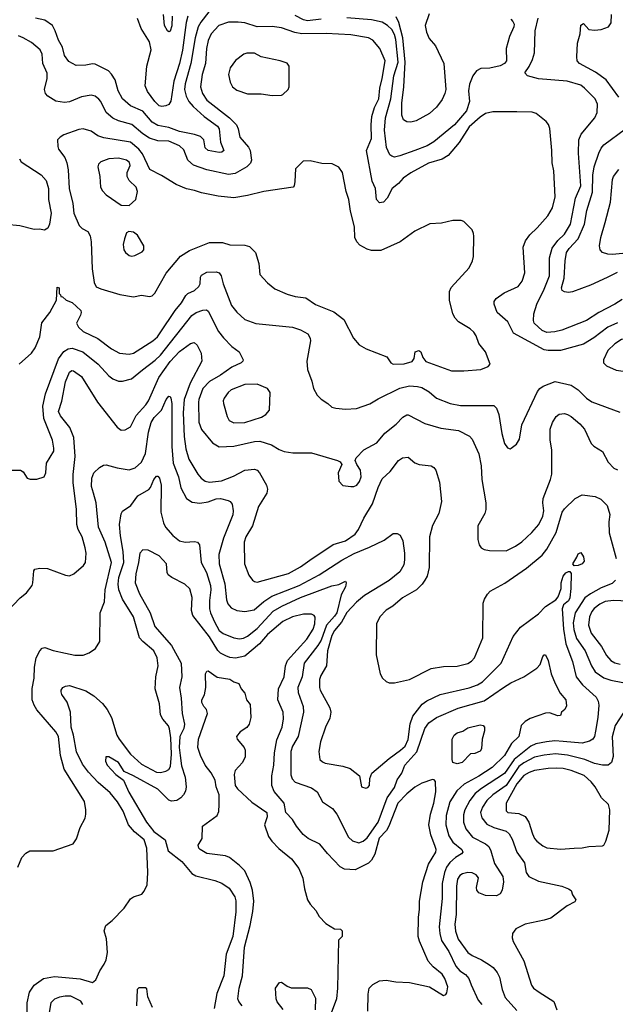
# Model space of a CAD drawing. Extents: x 997026 to 1115308, y 536381 to 619039.
# Tile 421 of 484: x 1080419 to 1084799, y 547715 to 554958. Entities that reach past the tile are written whole.
import ezdxf

# ---------------------------------------------------------------- set-up
doc = ezdxf.new("R2010")
doc.units = 0

msp = doc.modelspace()

# ---------------------------------------------------------------- linework, layer by layer
at = {"layer": '0CON20XD'}
for points in [[(1081810, 555015), (1081750.6, 554939.4), (1081732.6, 554905), (1081708.7, 554825), (1081678.4, 554635), (1081636.6, 554485), (1081631.7, 554445), (1081643.2, 554395), (1081662.9, 554355), (1081695, 554318.8), (1081775, 554244.6), (1081873.1, 554175), (1081886.8, 554155), (1081896.1, 554056.1), (1081921.2, 553995), (1081905.5, 553984.5), (1081885, 553982.2), (1081804.6, 553994.6), (1081782, 554015), (1081774, 554075), (1081748, 554098), (1081704.1, 554114.1), (1081595, 554135.2), (1081515, 554165.8), (1081435, 554180.6), (1081394, 554204), (1081325, 554284.6), (1081235, 554324.5), (1081174.7, 554374.7), (1081143.5, 554435), (1081120.6, 554515), (1081095, 554558), (1081072.4, 554582.4), (1080975, 554630), (1080955, 554632.5), (1080905.6, 554624.4), (1080835, 554621.2), (1080780.3, 554650.3), (1080748.6, 554695), (1080733.1, 554755), (1080705, 554806.7), (1080681.4, 554875), (1080660, 554915), (1080605, 554954.4), (1080535, 554968.1)], [(1083429, 555001), (1083401.8, 554915), (1083409.6, 554865), (1083429.6, 554819.6), (1083475.5, 554765), (1083538.5, 554635), (1083551.8, 554445), (1083545.3, 554414.7), (1083525, 554370), (1083484.4, 554315), (1083432.7, 554267.3), (1083335, 554213.3), (1083295, 554203.1), (1083265.6, 554205.6), (1083242.1, 554222.1), (1083229.1, 554255), (1083229.7, 554345), (1083243.5, 554465), (1083254, 554645), (1083236, 554825), (1083206.7, 554936.6), (1083188.4, 554978.4)], [(1084815, 552726.9), (1084743.4, 552696.6), (1084641.8, 552618.2), (1084565, 552572.1), (1084394.7, 552525.3), (1084304, 552524), (1084275, 552529.6), (1084051, 552651), (1084008.2, 552735), (1083931.1, 552805), (1083907.5, 552865), (1083907.5, 552885), (1083922.6, 552907.4), (1083980.5, 552949.5), (1084085, 552995.7), (1084114.4, 553035), (1084133, 553097), (1084121.4, 553285), (1084138.7, 553331.3), (1084170, 553375), (1084225, 553425.7), (1084302.9, 553515), (1084337.1, 553575), (1084355.6, 553655), (1084345.6, 553845), (1084334.3, 553905), (1084332.9, 553995), (1084316.8, 554156.8), (1084306.8, 554186.8), (1084289.7, 554209.7), (1084217, 554267), (1084187, 554277), (1084075, 554280), (1083899.1, 554279.1), (1083845, 554268.5), (1083805, 554241.2), (1083725, 554168.8), (1083651.5, 554055), (1083570.5, 553959.5), (1083525, 553932.7), (1083425, 553901.5), (1083295, 553830.9), (1083238.3, 553791.7), (1083205, 553752.5), (1083158.8, 553715), (1083122, 553645), (1083095, 553616), (1083065, 553610), (1083043.8, 553635), (1083036, 553715), (1083011.2, 553771.2), (1082969.3, 553995), (1083006.1, 554083.9), (1083002.7, 554185), (1083009.4, 554245), (1083027.4, 554312.6), (1083060.6, 554375), (1083066.5, 554455), (1083085.6, 554524.4), (1083105.5, 554655), (1083066.4, 554746.4), (1083016.6, 554806.6), (1082985, 554823.5), (1082854.6, 554845.4), (1082673.5, 554856.5), (1082494.7, 554854.7), (1082443, 554863), (1082345, 554898.5), (1082275, 554907.7), (1082165, 554904.6), (1082075.4, 554934.6), (1082025, 554940.8), (1081955, 554940.3), (1081884.4, 554915), (1081826.8, 554853.2), (1081804.8, 554805.2), (1081794.1, 554745), (1081786.6, 554635), (1081760, 554555), (1081747.9, 554465), (1081762.9, 554415), (1081794.5, 554365), (1081961.8, 554235), (1082013.1, 554185), (1082025.5, 554155.5), (1082036.9, 554095), (1082101.3, 554021.3), (1082113.3, 553995), (1082124.6, 553925), (1082117.3, 553902.7), (1082090, 553875), (1082002.6, 553827.4), (1081955, 553818.5), (1081795, 553854.7), (1081698.5, 553888.5), (1081655.3, 553925.2), (1081625, 553999.5), (1081595, 554029.1), (1081515, 554064.7), (1081435, 554068), (1081375, 554087.2), (1081325, 554117.3), (1081245, 554186.7), (1081144.7, 554214.7), (1081103.1, 554233.1), (1081054.5, 554275), (1081016.2, 554355), (1081002.3, 554372.3)], [(1081656.5, 554985), (1081643.6, 554936.4), (1081615.2, 554734.8), (1081594, 554635), (1081552.7, 554505), (1081531.3, 554358.7), (1081515, 554334.3), (1081494, 554324), (1081465, 554320), (1081445, 554324.4), (1081413.8, 554355), (1081359.4, 554429.4), (1081342.3, 554472.3), (1081353.9, 554616.1), (1081385.6, 554735), (1081374.3, 554795), (1081312.9, 554892.9), (1081286.2, 554966.2)], [(1081540, 554985), (1081537.3, 554912.7), (1081525, 554874), (1081515, 554868), (1081505, 554875.8), (1081483.6, 554915), (1081477.5, 554995)], [(1082635, 554963), (1082535, 554950.2), (1082506.7, 554956.7), (1082445, 554988.6)], [(1084031.2, 554961.2), (1084045.7, 554945.7), (1084053.8, 554925), (1084052, 554905), (1084020, 554835), (1083997, 554747), (1083997.5, 554655), (1083985, 554636.7), (1083952.3, 554617.7), (1083875, 554602.5), (1083808.8, 554598.8), (1083777.3, 554582.7), (1083752, 554545), (1083725.5, 554484.5), (1083718.5, 554435), (1083727.5, 554355), (1083705, 554287.1), (1083615.2, 554184.8), (1083465, 554058.5), (1083415, 554029.1), (1083325, 553996.8), (1083215, 553956.5), (1083175, 553947.8), (1083155, 553953.1), (1083140.6, 553965), (1083116.6, 554016.6), (1083101.1, 554145), (1083109, 554235), (1083148.1, 554375), (1083170.2, 554545), (1083201.2, 554645), (1083185, 554812.5), (1083175, 554850), (1083155, 554885.4), (1083123.6, 554915), (1083085, 554938.8), (1083005, 554957.4), (1082825, 554971.4)], [(1084849.7, 552900.3), (1084795.7, 552865), (1084678.1, 552805), (1084585.7, 552744.3), (1084405, 552674.6), (1084355, 552660.9), (1084295, 552657.3), (1084261.8, 552671.8), (1084202.9, 552725), (1084198, 552745), (1084200.8, 552795), (1084221.4, 552865), (1084275, 552975.8), (1084313.9, 553075), (1084313.8, 553206.2), (1084333.3, 553276.7), (1084377.2, 553332.7), (1084425, 553380.6), (1084470, 553455), (1084505.8, 553644.2), (1084544, 553735), (1084527.9, 553975), (1084531.1, 554075), (1084548.1, 554115), (1084648.6, 554235), (1084664.3, 554275), (1084666.8, 554336.8), (1084650, 554375), (1084573.3, 554455), (1084545, 554475.4), (1084445, 554504.7), (1084235, 554523.5), (1084152.5, 554545), (1084133.6, 554566.4), (1084165, 554613.3), (1084190.8, 554665), (1084204.4, 554715), (1084209.4, 554875), (1084231.5, 554968.5)], [(1084825, 554388.5), (1084732.5, 554515), (1084652, 554572), (1084535.8, 554635), (1084519.2, 554655), (1084515.8, 554685), (1084520.8, 554785), (1084540, 554855), (1084545, 554917.5), (1084565, 554928.8), (1084605, 554886.2), (1084645, 554880.6), (1084695, 554885.6), (1084747.5, 554905), (1084767.8, 554935), (1084769.4, 554995)], [(1081002.3, 554372.3), (1080974.3, 554395), (1080945, 554403.2), (1080875, 554391.3), (1080785, 554353.3), (1080748.3, 554348.3), (1080685, 554359.2), (1080625.4, 554395.4), (1080609.4, 554415), (1080602.5, 554445), (1080622.2, 554525), (1080621.9, 554565), (1080590.5, 554635), (1080584.4, 554705), (1080570.6, 554735), (1080505, 554790), (1080445.8, 554825), (1080409.9, 554839.9)], [(1082275, 554400), (1082345, 554403.8), (1082355, 554406.7), (1082393.3, 554445), (1082400, 554465), (1082400, 554615), (1082385, 554638.8), (1082333.9, 554656.1), (1082195, 554684.2), (1082145, 554711.2), (1082088.3, 554711.7), (1082067.5, 554705), (1082005, 554658.8), (1081967.5, 554605), (1081954.4, 554555), (1081967.6, 554497.6), (1081985, 554464), (1082015, 554438.6), (1082095, 554413.1), (1082195, 554412.9), (1082275, 554400)], [(1083685, 552374.3), (1083810, 552385), (1083865, 552407.5), (1083877.5, 552425), (1083843.8, 552515), (1083794, 552575), (1083775, 552633.3), (1083759.3, 552659.3), (1083731.2, 552685), (1083645, 552736), (1083621.3, 552761.3), (1083604.2, 552795), (1083580, 552895), (1083580.5, 552959.5), (1083590.8, 552989.2), (1083725, 553133.3), (1083748.8, 553185), (1083756.2, 553215), (1083757.5, 553365), (1083756.7, 553385), (1083745, 553412.5), (1083685, 553472.5), (1083665, 553480), (1083605, 553480), (1083519.5, 553460.5), (1083435, 553456.2), (1083325, 553402), (1083216.7, 553325), (1083075, 553260), (1083005, 553260), (1082975, 553270.8), (1082919.7, 553299.7), (1082898, 553325), (1082884.2, 553355), (1082880.8, 553435), (1082850.5, 553550.5), (1082838.9, 553635), (1082820.4, 553695), (1082793.9, 553833.9), (1082765, 553873.3), (1082717.3, 553897.3), (1082640.5, 553900.5), (1082555, 553920), (1082503, 553917), (1082448.3, 553861.7), (1082443, 553767), (1082437.5, 553735), (1082430, 553725), (1082215, 553694.2), (1082095, 553663.5), (1081995, 553646.5), (1081879.3, 553659.3), (1081755, 553684.2), (1081705, 553702.5), (1081645, 553714.3), (1081568.8, 553745), (1081462.6, 553812.6), (1081377.1, 553855), (1081321.2, 553971.2), (1081294.6, 554005), (1081235, 554058.2), (1081037.9, 554087.9), (1080995, 554103.5), (1080945, 554137.1), (1080885, 554155.6), (1080855, 554151.4), (1080745, 554110.8), (1080716.2, 554095), (1080696.2, 554075), (1080700, 554025), (1080704.5, 554004.5), (1080751.4, 553945), (1080765.4, 553905.4), (1080774.6, 553854.6), (1080782.5, 553715), (1080809.5, 553605), (1080816.5, 553535), (1080856.4, 553445), (1080878.3, 553421.7), (1080919.4, 553399.4), (1080938, 553368), (1080945.6, 553325), (1080951.5, 553125), (1080965.8, 553025.8), (1080981.7, 552991.7), (1081015, 552977.5), (1081155, 552935.7), (1081255, 552920), (1081315, 552930.8), (1081375, 552921.2), (1081393.9, 552926.1), (1081414.1, 552945.9), (1081497.3, 553092.7), (1081602, 553218), (1081668.7, 553261.3), (1081815, 553320), (1081909.5, 553319.5), (1081965, 553302), (1082075, 553300), (1082109.2, 553289.2), (1082153.3, 553245), (1082178.8, 553165), (1082184.4, 553084.4), (1082241.3, 553021.3), (1082295, 552979.2), (1082385, 552938.6), (1082445, 552922.9), (1082523.2, 552913.2), (1082594, 552864), (1082728.7, 552808.7), (1082801.7, 552751.7), (1082873.8, 552615), (1082915, 552566.7), (1082967, 552537), (1083118.2, 552478.2), (1083149.2, 552435), (1083165, 552423.3), (1083245, 552425.6), (1083305, 552444), (1083320, 552465), (1083326.4, 552513.6), (1083355, 552523.8), (1083368, 552515), (1083382.3, 552472.3), (1083405, 552444.3), (1083595, 552375.7), (1083685, 552374.3)], [(1084811.7, 553098.3), (1084737.6, 553062.4), (1084615, 553004.5), (1084485, 552956.5), (1084455, 552951.5), (1084425, 552955.7), (1084408.8, 552965), (1084402.9, 552985), (1084422.4, 553057.6), (1084430, 553185), (1084440.8, 553245), (1084458.7, 553275), (1084525.8, 553345), (1084571.8, 553455), (1084588.5, 553555), (1084629.8, 553690.2), (1084634.3, 553815), (1084643.4, 553875), (1084677.7, 553975), (1084695, 554013.1), (1084715, 554036.4), (1084872.9, 554155)], [(1080417.5, 553935), (1080431.3, 553911.3), (1080576.1, 553816.1), (1080614.4, 553775), (1080630, 553715), (1080632.2, 553635), (1080650, 553535), (1080638.8, 553455), (1080625.9, 553424.1), (1080600.7, 553409.3), (1080565, 553416), (1080525, 553414.3), (1080420.8, 553440.8), (1080320.9, 553450.9)], [(1081225, 553590), (1081273.8, 553636.2), (1081285.7, 553695), (1081276.9, 553725), (1081224.1, 553774.1), (1081209.1, 553805), (1081210.5, 553835), (1081231.5, 553885), (1081227.8, 553907.8), (1081203.8, 553925), (1081145, 553939.6), (1081075, 553934.6), (1081016.9, 553913.1), (1080998.6, 553895), (1080993.1, 553875), (1081008.5, 553805), (1081014.4, 553725), (1081028.3, 553698.3), (1081055, 553669.2), (1081165, 553592.5), (1081225, 553590)], [(1084855, 553237.3), (1084775, 553231.5), (1084743.6, 553233.6), (1084705.6, 553245.6), (1084687.5, 553265), (1084683.3, 553295), (1084692.5, 553355), (1084723.2, 553465), (1084763.3, 553616.7), (1084777.8, 553782.2), (1084785.5, 553805), (1084825, 553856.9)], [(1081245, 553218.6), (1081265, 553222.9), (1081319.7, 553250.3), (1081331.2, 553265), (1081331.2, 553295), (1081285, 553373.8), (1081255, 553393.8), (1081220.7, 553399.3), (1081205, 553390), (1081188.8, 553345), (1081180.8, 553305), (1081185.9, 553265.9), (1081196.2, 553245), (1081223.6, 553223.6), (1081245, 553218.6)], [(1080415, 552423.3), (1080505, 552506), (1080533.1, 552545), (1080568.1, 552625), (1080581.1, 552728.9), (1080640, 552805), (1080690, 552895), (1080695, 552990), (1080710, 552985), (1080710, 552945), (1080720, 552935), (1080721.7, 552921.7), (1080735, 552920), (1080760, 552895), (1080805, 552878.8), (1080867.9, 552817.9), (1080872, 552805), (1080867.5, 552785), (1080836.9, 552725), (1080851.9, 552695), (1080886, 552665), (1080995, 552612.5), (1081095, 552536.9), (1081153.8, 552505), (1081225, 552498.2), (1081255, 552504.5), (1081399.4, 552595), (1081431.5, 552625), (1081452.1, 552655), (1081562, 552818), (1081610, 552875), (1081641.7, 552928.3), (1081656.7, 552943.3), (1081705, 552966.9), (1081735.7, 552995), (1081745.6, 553015), (1081748.1, 553065), (1081755, 553079.2), (1081795, 553100.4), (1081865, 553103.6), (1081887.1, 553095), (1081901.8, 553075), (1081915.6, 553015), (1081976.9, 552855), (1082015, 552806), (1082075, 552751.4), (1082155, 552722.9), (1082426.4, 552696.4), (1082485, 552676.9), (1082537.6, 552647.6), (1082555.5, 552615.5), (1082557.5, 552595), (1082529.4, 552445), (1082535.8, 552385), (1082568.3, 552298.3), (1082580, 552245), (1082605.9, 552195.9), (1082635.9, 552165.9), (1082685.6, 552135.6), (1082715, 552108.8), (1082745, 552100), (1082815, 552093.1), (1082895, 552098.6), (1082995, 552132.9), (1083055, 552169.4), (1083213.4, 552246.6), (1083285, 552263.6), (1083345, 552260.5), (1083375, 552252.5), (1083429.8, 552219.8), (1083485, 552173.3), (1083585, 552133.6), (1083660.6, 552120.6), (1083905, 552118.8), (1083925, 552100), (1083941.9, 552055), (1083963.3, 551915), (1083985, 551841.2), (1084005, 551808.8), (1084025, 551801.2), (1084034.1, 551805.9), (1084073.3, 551835), (1084095, 551872.5), (1084111.8, 551978.2), (1084226.4, 552223.6), (1084244.5, 552245.5), (1084268.5, 552261.5), (1084356.6, 552296.6), (1084475, 552269.5), (1084525, 552235.6), (1084585.7, 552175), (1084625, 552147.9), (1084831.1, 552071.1)], [(1080155, 551643.8), (1080425, 551643.3), (1080445, 551632.5), (1080475, 551586.7), (1080497.1, 551577.1), (1080545, 551577.5), (1080598.8, 551595), (1080612, 551625), (1080617.1, 551695), (1080669.2, 551785), (1080671.4, 551805), (1080661.5, 551865), (1080597.7, 552025), (1080588.8, 552115), (1080609.6, 552205), (1080705.7, 552464.3), (1080743.4, 552516.6), (1080775, 552536.4), (1080805, 552540.8), (1080884.3, 552515), (1080995.5, 552425), (1081075, 552339.4), (1081105, 552316.9), (1081145, 552299.4), (1081175, 552299.4), (1081241.2, 552315), (1081321.7, 552381.7), (1081415, 552452.7), (1081455, 552491.3), (1081685, 552781.8), (1081718, 552805), (1081765, 552820.6), (1081794, 552824), (1081805, 552813.8), (1081882.2, 552665), (1081917.9, 552617.9), (1081978.6, 552555), (1082033.3, 552515), (1082062.5, 552455), (1082060, 552445), (1082046.7, 552435), (1081978.8, 552401.2), (1081897, 552343), (1081815, 552296.2), (1081766, 552245), (1081735.3, 552165), (1081732.9, 552145), (1081737.6, 551997.6), (1081755, 551942.5), (1081837.5, 551845), (1081885, 551815.6), (1081995, 551821.5), (1082145, 551856.4), (1082185, 551856.7), (1082271.1, 551831.1), (1082326.3, 551796.3), (1082365, 551780.5), (1082427.6, 551772.4), (1082565, 551772.9), (1082755, 551716.2), (1082776.7, 551705), (1082787.5, 551685), (1082760, 551625), (1082765, 551562.5), (1082795, 551531.2), (1082855, 551523.1), (1082875.4, 551524.6), (1082897.5, 551535), (1082917.8, 551562.2), (1082929.6, 551595), (1082925.4, 551645.4), (1082898.8, 551685), (1082886.7, 551715), (1082893.3, 551735), (1082950, 551795), (1083045, 551846), (1083103.1, 551916.9), (1083186.9, 551983.1), (1083236.2, 552035), (1083265, 552052), (1083275, 552052), (1083397.6, 551987.6), (1083515, 551952.2), (1083645, 551936), (1083726.7, 551895), (1083745, 551873.3), (1083795.7, 551765), (1083812.9, 551675), (1083817.8, 551575), (1083846.4, 551405), (1083846.4, 551355), (1083839.4, 551325), (1083788.6, 551235), (1083787.1, 551135), (1083797.5, 551095), (1083813, 551073), (1083835, 551062), (1083874.3, 551054.3), (1083995, 551050), (1084065, 551084.4), (1084112.5, 551117.5), (1084184.3, 551185), (1084236.2, 551243.8), (1084265.6, 551305), (1084273.1, 551345), (1084265.6, 551405), (1084268.1, 551435), (1084323.3, 551575), (1084333.1, 551615), (1084333, 551793), (1084320, 551865), (1084320.8, 551945), (1084338, 551995), (1084365, 552040), (1084385, 552056.2), (1084425, 552060), (1084447.5, 552055), (1084475, 552038.8), (1084536.7, 551985), (1084571.2, 551945), (1084620.9, 551840.9), (1084640.9, 551820.9), (1084705, 551781.2), (1084745, 551702), (1084788.3, 551658.3), (1084815, 551646.4)], [(1080326.7, 550605), (1080423.3, 550705), (1080468.3, 550741.7), (1080510, 550795), (1080516.7, 550815), (1080522.5, 550905), (1080530, 550915), (1080567, 550923), (1080625, 550920), (1080755, 550870.8), (1080785, 550867.5), (1080817.4, 550882.6), (1080888, 550942), (1080904.3, 550965), (1080908.9, 551035), (1080902, 551072), (1080877.5, 551155), (1080848.9, 551208.9), (1080838.9, 551245), (1080837.8, 551355), (1080812.6, 551552.6), (1080812.7, 551612.7), (1080826.6, 551745), (1080817.3, 551885), (1080789.1, 551959.1), (1080719.4, 552045), (1080705.6, 552075), (1080728.8, 552151.2), (1080756.6, 552295), (1080785.4, 552364.6), (1080803.6, 552376.4), (1080815, 552374.4), (1080875, 552334.3), (1080991.5, 552145), (1081135, 551960.8), (1081165, 551938.6), (1081195, 551940), (1081235, 551964), (1081274.7, 552045.3), (1081347.5, 552125), (1081367.1, 552155), (1081442.2, 552325), (1081525, 552443.8), (1081595, 552517.5), (1081675, 552575.6), (1081703, 552583), (1081724.3, 552565), (1081754.4, 552505), (1081758.2, 552445), (1081671.9, 552285), (1081629.5, 552165), (1081622.5, 552065), (1081629.1, 551890.9), (1081641.3, 551801.3), (1081664.2, 551724.2), (1081730, 551615), (1081754.4, 551585), (1081783, 551563), (1081815, 551556.2), (1081903.4, 551566.6), (1081990.7, 551599.3), (1082075, 551644.5), (1082145, 551652.2), (1082165, 551643.3), (1082183.7, 551623.6), (1082234.4, 551535), (1082241.9, 551505), (1082235.6, 551475), (1082175, 551376.2), (1082131.8, 551235), (1082082.5, 551155), (1082068.8, 551115), (1082073.3, 550955), (1082103.2, 550873.2), (1082130, 550835), (1082145, 550824.4), (1082165, 550820.6), (1082395, 550883.6), (1082485, 550934.5), (1082552.5, 550982.5), (1082725, 551096.9), (1082815, 551123.8), (1082885, 551174.3), (1082911.2, 551208.8), (1082949.9, 551290.1), (1083012.9, 551397.1), (1083055, 551518), (1083085, 551580), (1083142.9, 551635), (1083203.8, 551715), (1083235, 551736), (1083275, 551738.8), (1083325, 551698), (1083355.8, 551685.8), (1083445, 551676.2), (1083465, 551663.8), (1083478, 551645), (1083506.9, 551555), (1083520, 551415), (1083500.8, 551325), (1083453.6, 551236.4), (1083433.6, 551155), (1083431.1, 550928.9), (1083414.6, 550865.4), (1083398.9, 550835), (1083378.1, 550805), (1083336.6, 550763.4), (1083234.3, 550705), (1083163.8, 550645), (1083115, 550614), (1083068, 550565), (1083043.8, 550515), (1083040, 550285), (1083068.8, 550145), (1083086.7, 550115), (1083115, 550090), (1083135, 550081.2), (1083175, 550078.8), (1083286.2, 550103.8), (1083444.5, 550185.5), (1083535, 550200.6), (1083635, 550202.2), (1083715, 550221.5), (1083741.7, 550238.3), (1083763.1, 550265), (1083825, 550410), (1083827.1, 550665), (1083835.7, 550695), (1083858.3, 550731.7), (1083878.8, 550755), (1083986.6, 550813.4), (1084146.1, 550923.9), (1084261.2, 551018.8), (1084295, 551062.9), (1084364.7, 551185), (1084407.3, 551335), (1084425, 551359.4), (1084504.5, 551435.5), (1084555, 551462.5), (1084649.7, 551449.7), (1084691.7, 551431.7), (1084738, 551385), (1084757.9, 551317.9), (1084751.1, 551265), (1084753.7, 551183.7), (1084804.6, 550994.6)], [(1084905, 552364.2), (1084949.1, 552420.9), (1084984.4, 552455), (1084995.9, 552495), (1084994, 552524), (1084975, 552552.2), (1084925, 552598.5), (1084897, 552607), (1084845, 552604.5), (1084795, 552574.4), (1084744.4, 552525), (1084712, 552455), (1084712, 552435), (1084735, 552412), (1084805, 552380), (1084905, 552364.2)], [(1081995, 551992.5), (1082075, 551993.8), (1082197, 552033), (1082228.6, 552055), (1082256, 552085), (1082260, 552215), (1082241.2, 552245), (1082165, 552276.4), (1082075, 552274.6), (1081975, 552234.4), (1081951.9, 552215), (1081923.3, 552175), (1081915.6, 552155), (1081916.7, 552135), (1081945, 552038.8), (1081960.5, 552010.5), (1081995, 551992.5)], [(1080406.2, 548725), (1080433.9, 548796.1), (1080465, 548826.7), (1080495, 548843.3), (1080665, 548843.8), (1080812.5, 548895), (1080837.7, 548932.3), (1080864.1, 549015.9), (1080900, 549085), (1080905.7, 549115), (1080906.8, 549146.8), (1080895, 549206.2), (1080745.9, 549445.9), (1080720.6, 549545), (1080704.7, 549685), (1080685, 549719.5), (1080545, 549882.5), (1080524.6, 549914.6), (1080511.5, 549955), (1080511.1, 550038.9), (1080526.2, 550115), (1080528.5, 550195), (1080540.5, 550265), (1080567.1, 550315), (1080585, 550334.2), (1080605, 550340.8), (1080665, 550316.7), (1080755, 550297.1), (1080825.5, 550284.5), (1080885, 550284.4), (1080930.3, 550299.7), (1080977.9, 550332.1), (1081009.2, 550385), (1081010.5, 550595), (1081043.5, 550675), (1081047.5, 550765), (1081095.3, 550965), (1081048, 551115), (1080998, 551225), (1080982.3, 551405), (1080962.5, 551475), (1080948.2, 551525), (1080950.4, 551585), (1080965.4, 551624.6), (1081005.6, 551664.4), (1081035, 551682), (1081055, 551684.2), (1081135, 551661.2), (1081225, 551647.9), (1081267.6, 551662.4), (1081315.7, 551704.3), (1081343.9, 551766.1), (1081365.8, 551925), (1081385.8, 551995), (1081408.6, 552031.4), (1081462.5, 552085), (1081497.1, 552165), (1081515, 552188.6), (1081525, 552185.8), (1081530.4, 552175), (1081538.6, 552135), (1081537.6, 551817.6), (1081547.9, 551695), (1081586.7, 551595), (1081604.1, 551514.1), (1081646.1, 551436.1), (1081688.6, 551408.6), (1081745, 551400.4), (1081805, 551410.8), (1081865, 551433.1), (1081895.3, 551435.3), (1081952.4, 551422.4), (1081966.2, 551415), (1081982, 551395), (1081989.4, 551345), (1081986.5, 551315), (1081917.3, 551145), (1081884.6, 551025), (1081886.9, 550955), (1081928.3, 550808.3), (1081939.6, 550689.6), (1081950.4, 550660.4), (1081975, 550630.9), (1082015, 550612.9), (1082075, 550603.6), (1082143.1, 550616.9), (1082215, 550677.5), (1082273.7, 550716.3), (1082473.4, 550796.6), (1082620.5, 550875), (1082787.2, 550982.8), (1082877.9, 551032.1), (1082992.3, 551077.7), (1083100.3, 551129.7), (1083165, 551178), (1083195, 551178.8), (1083216, 551165), (1083235.8, 551125), (1083248.9, 551035), (1083249.4, 550985), (1083242.6, 550947.4), (1083213.6, 550896.4), (1083136.9, 550833.1), (1082955, 550721.8), (1082895, 550673.6), (1082825, 550597.5), (1082784.8, 550525.2), (1082735, 550464.5), (1082715, 550427.5), (1082682.9, 550315), (1082674.7, 550205), (1082634.6, 550135), (1082624.6, 550105), (1082623.5, 550045), (1082628.9, 550025), (1082699.2, 549895), (1082707.1, 549865), (1082700.3, 549819.7), (1082668.6, 549755), (1082630, 549645), (1082620, 549575), (1082627.3, 549517.3), (1082645, 549498.8), (1082665, 549489.2), (1082795, 549467.1), (1082848.7, 549448.7), (1082916.7, 549395), (1082933.3, 549315), (1082965, 549306.2), (1082979.2, 549310.8), (1082991.2, 549325), (1082993.9, 549376.1), (1083009.2, 549415), (1083135.9, 549524.1), (1083220, 549585), (1083253.5, 549615), (1083275, 549662), (1083291, 549779), (1083309.2, 549835), (1083377.4, 549922.6), (1083412.3, 549947.7), (1083511.2, 549995), (1083725, 550043.2), (1083786, 550065), (1083823.1, 550086.9), (1083958.5, 550225), (1084048.7, 550421.3), (1084100.6, 550489.4), (1084235, 550588.1), (1084285, 550641.4), (1084360.5, 550689.5), (1084377.3, 550712.7), (1084400, 550775), (1084400, 550815), (1084414.3, 550865.7), (1084435, 550890), (1084455, 550900), (1084465, 550900), (1084473.3, 550885), (1084472, 550775), (1084463.3, 550705), (1084455, 550684.4), (1084417.2, 550652.8), (1084408.9, 550625), (1084418.2, 550475), (1084435.9, 550365.9), (1084485, 550238), (1084511.5, 550125), (1084556.2, 550066.2), (1084656.7, 549975), (1084673.5, 549945), (1084677.3, 549915), (1084670.4, 549825), (1084653.9, 549725), (1084645.3, 549684.7), (1084633.1, 549665), (1084609.5, 549650.5), (1084554.7, 549635.3), (1084415, 549648.3), (1084355, 549653.8), (1084292.9, 549647.1), (1084215, 549632.1), (1084176.7, 549613.3), (1084055.6, 549515), (1083985, 549413.2), (1083815, 549301.9), (1083768.9, 549265), (1083728.7, 549215), (1083693.2, 549145), (1083682.1, 549107.9), (1083681.5, 549055), (1083698.5, 549005), (1083748.9, 548945), (1083844.8, 548894.8), (1083867.7, 548875), (1083884.4, 548844.4), (1083911.5, 548751.5), (1083970.9, 548655), (1083976.2, 548615), (1083967.8, 548555), (1083951.4, 548528.6), (1083926.3, 548513.7), (1083845, 548514.7), (1083794.5, 548535), (1083781.3, 548555), (1083778, 548575), (1083793.3, 548645), (1083775, 548668.2), (1083745, 548681.3), (1083715, 548685.9), (1083676, 548675), (1083655, 548662.2), (1083638.5, 548635), (1083630.9, 548585), (1083629.6, 548375), (1083617.6, 548305), (1083623.7, 548253.7), (1083643.1, 548195), (1083715, 548096.4), (1083745, 548073.8), (1083815, 548042.5), (1083874.6, 548004.6), (1083900.8, 547985), (1083929.8, 547949.8), (1083948.1, 547915), (1083967.3, 547825), (1083989.5, 547765), (1084075, 547670)], [(1080479.8, 547459.8), (1080474.6, 547725), (1080492.7, 547805), (1080525.6, 547855), (1080595.3, 547904.7), (1080675, 547920.4), (1080865, 547903.2), (1080955, 547875.6), (1080980, 547895), (1081008.5, 547961.5), (1081041.2, 548011.2), (1081055, 548043.3), (1081065.6, 548095.6), (1081057.7, 548197.7), (1081040, 548255), (1081052.5, 548295), (1081098.3, 548331.7), (1081188.3, 548421.7), (1081235, 548491.2), (1081255, 548506), (1081317.5, 548525), (1081335, 548547.5), (1081356, 548595), (1081360.8, 548685), (1081354.1, 548865), (1081333.8, 548925), (1081263.6, 548983.6), (1081219.1, 549035), (1081180.3, 549135), (1081139.2, 549205), (1081085, 549271.8), (1080996.5, 549346.5), (1080925, 549423.5), (1080881.3, 549481.3), (1080837.9, 549572.1), (1080816.1, 549695), (1080797.7, 549755), (1080792.7, 549865), (1080767.9, 549937.9), (1080730, 549995), (1080723.8, 550015), (1080724.1, 550025.9), (1080737.5, 550045), (1080755, 550056), (1080785, 550060), (1080905, 550021.9), (1080963.8, 549983.8), (1081027.1, 549927.1), (1081063.1, 549883.1), (1081095.2, 549825.2), (1081134.7, 549695), (1081151.1, 549665), (1081234.7, 549555), (1081315, 549482), (1081425, 549423.9), (1081455, 549420), (1081495, 549430), (1081515, 549443.5), (1081527.1, 549465), (1081534.4, 549555), (1081531, 549675), (1081521.7, 549741.7), (1081512.7, 549762.7), (1081471.7, 549811.7), (1081454.4, 549845), (1081446.7, 549925), (1081415.7, 550035), (1081420.8, 550125), (1081437.8, 550205), (1081430, 550265), (1081406.5, 550316.5), (1081324, 550384), (1081300.9, 550410.9), (1081256.1, 550565), (1081175, 550694.3), (1081149.2, 550765), (1081144.4, 550805), (1081147.4, 550855), (1081185.5, 550965), (1081180.6, 551045), (1081161.2, 551161.2), (1081154.4, 551245), (1081165.7, 551324.3), (1081175, 551343.3), (1081236.9, 551385), (1081288.2, 551455), (1081368.6, 551501.4), (1081382.1, 551517.9), (1081405, 551576.2), (1081425, 551601.2), (1081435, 551601.2), (1081447.8, 551585), (1081458.5, 551535), (1081458.2, 551335), (1081476.2, 551256.2), (1081491.5, 551225), (1081545, 551164.4), (1081595, 551125.5), (1081635, 551115.5), (1081705, 551120.8), (1081726.7, 551115), (1081742.5, 551095), (1081753.5, 550965), (1081792.6, 550892.6), (1081822.4, 550795), (1081825.3, 550765), (1081814.6, 550684.6), (1081814.6, 550625), (1081821.1, 550595), (1081851.7, 550528.3), (1081885, 550465.5), (1081915, 550442.7), (1081995, 550410.4), (1082035, 550404.6), (1082065, 550408.2), (1082095, 550423.6), (1082165, 550479.6), (1082283.8, 550606.2), (1082346.3, 550643.7), (1082485, 550707.1), (1082715, 550794.6), (1082766.7, 550803.3), (1082815, 550827.5), (1082820, 550815), (1082814, 550785), (1082783.1, 550726.9), (1082750.3, 550595), (1082735, 550570), (1082676.2, 550505), (1082636.2, 550395), (1082610.5, 550355), (1082510, 550225), (1082496.1, 550125), (1082465.5, 550045), (1082468, 550008), (1082503.8, 549905), (1082505.4, 549865.4), (1082465.8, 549685), (1082425, 549613.3), (1082412.5, 549575), (1082412.9, 549402.9), (1082423.9, 549373.9), (1082445, 549350.5), (1082565, 549308.5), (1082607.6, 549277.6), (1082646.2, 549205), (1082720, 549155), (1082750, 549115), (1082837.1, 548945), (1082867.2, 548917.2), (1082913.4, 548903.4), (1082945, 548914.4), (1082975, 548939.4), (1083056.2, 549055), (1083121.6, 549235), (1083175, 549310), (1083194, 549366), (1083229.4, 549415), (1083251.5, 549475), (1083338.2, 549571.8), (1083397.3, 549745), (1083427.3, 549785), (1083484.2, 549825.8), (1083643.3, 549893.3), (1083835, 549947.6), (1083976.5, 550045), (1084029.3, 550080.7), (1084125.4, 550124.6), (1084222.4, 550187.6), (1084245.6, 550214.4), (1084265.9, 550274.1), (1084275, 550286.7), (1084285, 550286.7), (1084305.7, 550245), (1084327.3, 550147.3), (1084355.8, 550075), (1084394.2, 550005), (1084436, 549955), (1084439.3, 549910.7), (1084426.4, 549883.6), (1084402.5, 549865), (1084395, 549840), (1084375, 549837.5), (1084315, 549859.2), (1084285, 549857.8), (1084171.7, 549818.3), (1084134.8, 549795.2), (1084107.3, 549765), (1084090, 549685), (1084035.5, 549634.5), (1083983.9, 549545), (1083892.6, 549457.4), (1083796.2, 549393.8), (1083687.3, 549335), (1083633.2, 549286.8), (1083582.8, 549205), (1083554.1, 549105), (1083551.6, 549035), (1083574.8, 548954.8), (1083605, 548907.9), (1083669.5, 548855), (1083677.8, 548835), (1083668.1, 548821.9), (1083624.8, 548795.2), (1083582.3, 548757.7), (1083558, 548725), (1083542, 548685), (1083526.5, 548605), (1083524.6, 548494.6), (1083504.6, 548285), (1083507.5, 548235), (1083520, 548185), (1083575, 548103.1), (1083626.7, 547995), (1083655, 547960.9), (1083697.1, 547935), (1083722.2, 547905), (1083738, 547858), (1083791.1, 547745), (1083816.7, 547715)], [(1082978.1, 547665), (1082980.7, 547789.3), (1082990, 547835), (1083015, 547860.8), (1083065, 547887.1), (1083115, 547892.9), (1083185, 547880), (1083285, 547875.7), (1083433.2, 547843.2), (1083535, 547780.8), (1083553, 547787), (1083560.7, 547799.3), (1083566.8, 547845), (1083545, 547906), (1083525, 547937.1), (1083460, 547990), (1083423.3, 548033.3), (1083359.2, 548179.2), (1083350, 548215), (1083350.5, 548355), (1083359.1, 548415), (1083359.6, 548475), (1083382.5, 548615), (1083424.6, 548745), (1083479.2, 548835), (1083480.8, 548855), (1083473.1, 548876.9), (1083441.4, 548961.4), (1083428, 549035), (1083439.1, 549115), (1083464.7, 549195), (1083478.2, 549278.2), (1083476.2, 549355), (1083467.5, 549367.5), (1083455, 549370), (1083375, 549340.9), (1083325, 549312.7), (1083265, 549263.1), (1083199.6, 549195), (1083134, 549025), (1083115.7, 548995), (1083063.6, 548936.4), (1083031.2, 548818.8), (1083006.7, 548775), (1082985, 548753.8), (1082885, 548705.5), (1082808.3, 548708.3), (1082775, 548726), (1082682.9, 548825), (1082625, 548892.5), (1082541.2, 548935), (1082504.3, 548965), (1082455, 549026.2), (1082425.5, 549075.5), (1082376.2, 549125), (1082364.2, 549195), (1082290.6, 549280.6), (1082273.1, 549325), (1082272.9, 549395), (1082288.5, 549475), (1082292.5, 549565), (1082308.8, 549661.2), (1082349.2, 549755), (1082360, 549815), (1082355.4, 549865), (1082318, 549955), (1082322.2, 550035), (1082363.9, 550125), (1082373.4, 550205), (1082389.2, 550245), (1082531.7, 550401.7), (1082576.7, 550475), (1082588.9, 550515), (1082592.7, 550562.7), (1082585, 550576.2), (1082565.6, 550585.6), (1082505, 550584.5), (1082425, 550564.7), (1082355, 550531.6), (1082242.2, 550435), (1082182.2, 550367.8), (1082075, 550275.3), (1082005, 550261.3), (1081965, 550266.7), (1081935, 550278.7), (1081895, 550299.1), (1081875, 550317.5), (1081815, 550418.2), (1081692.8, 550575), (1081683.2, 550613.2), (1081688.3, 550708.3), (1081671.4, 550771.4), (1081634.6, 550804.6), (1081538, 550855), (1081512, 550875), (1081502.7, 550892.7), (1081498, 550955), (1081445, 551013.8), (1081365, 551056), (1081325, 551058.8), (1081302, 551035), (1081292.9, 550965), (1081272.1, 550882.1), (1081269.5, 550815), (1081300, 550735), (1081377.5, 550595), (1081413.9, 550495), (1081535, 550354.6), (1081607.2, 550225), (1081612, 550125), (1081594.6, 550044.6), (1081607.8, 549967.8), (1081614.7, 549855), (1081632.2, 549775), (1081626.5, 549745), (1081595.8, 549684.2), (1081592.9, 549605), (1081598.3, 549545), (1081609.9, 549469.9), (1081635.3, 549385), (1081643.8, 549315), (1081637.9, 549282.1), (1081624.4, 549255), (1081605, 549232.9), (1081574.6, 549215.4), (1081535, 549210), (1081515, 549217.9), (1081435, 549296.7), (1081255, 549396.2), (1081187.3, 549427.3), (1081145, 549492.9), (1081075, 549536.2), (1081053.8, 549536.2), (1081050.8, 549505), (1081061.4, 549475), (1081126, 549405), (1081183.8, 549363.8), (1081220.9, 549275), (1081351.8, 549055), (1081405, 548986.6), (1081488, 548925), (1081511.4, 548845), (1081611.5, 548765), (1081685, 548677.1), (1081715, 548661.5), (1081855, 548626.5), (1081905, 548606.7), (1081959.8, 548569.8), (1082001.4, 548505), (1082007.4, 548477.4), (1082007.6, 548395), (1081986.8, 548213.2), (1081937.1, 548085), (1081919.2, 547925), (1081868.5, 547795), (1081848.9, 547685)], [(1084495, 550940), (1084487.5, 550955), (1084516.7, 551003.3), (1084525, 551030), (1084545, 551037.5), (1084565, 551007.5), (1084569.2, 550975), (1084555, 550956), (1084525, 550944), (1084495, 550940)], [(1084799.2, 550835), (1084775, 550811.9), (1084695, 550779.6), (1084615, 550734.1), (1084575.6, 550704.4), (1084504.7, 550595), (1084487.6, 550522.4), (1084492.5, 550472.5), (1084514.2, 550405), (1084577.2, 550315), (1084624, 550205), (1084651.3, 550161.3), (1084715, 550116.7), (1084765, 550099.3), (1084852.9, 550082.9)], [(1085003.5, 550676.5), (1084785, 550685.3), (1084725, 550678.2), (1084685, 550658.9), (1084644, 550626), (1084625.7, 550604.3), (1084608.7, 550565), (1084602.7, 550505), (1084622.3, 550445), (1084697.6, 550347.6), (1084735, 550280.8), (1084764.7, 550244.7), (1084795, 550227.5), (1084835, 550217.9)], [(1082054.7, 547704.7), (1082030.6, 547735), (1082023.5, 547755), (1082033.9, 547835), (1082058.7, 547925), (1082071.8, 548135), (1082114.6, 548295), (1082132.8, 548397.2), (1082140.8, 548475), (1082131.4, 548555), (1082115, 548611.4), (1082075, 548696.9), (1082035, 548736.9), (1081961.2, 548795), (1081932, 548808), (1081795, 548824.4), (1081746.7, 548855), (1081736.7, 548865), (1081731.2, 548885), (1081760, 548935), (1081762.5, 549025), (1081871.2, 549105), (1081883, 549133), (1081886.2, 549185), (1081886.1, 549256.1), (1081864, 549315), (1081856, 549365), (1081828.1, 549418.1), (1081784, 549475), (1081748, 549545), (1081728, 549605), (1081734.3, 549665.7), (1081800, 549855), (1081792.5, 549885), (1081773.3, 549905), (1081757.5, 549935), (1081757.5, 549955), (1081777.3, 549992.7), (1081787.5, 550045), (1081784.4, 550145), (1081794.3, 550165.7), (1081805, 550168), (1081872.3, 550122.3), (1081965, 550108), (1081995, 550087.5), (1082030, 550075), (1082047.5, 550035), (1082073.6, 550003.6), (1082087.5, 549955), (1082115, 549920), (1082120, 549825), (1082106.2, 549775), (1082089.7, 549750.3), (1082040.5, 549719.5), (1082012.5, 549685), (1082017.5, 549665), (1082070, 549605), (1082076.2, 549585), (1082076.2, 549535), (1082056.7, 549495), (1082002.5, 549435), (1081996.7, 549405), (1082002.5, 549325), (1082020.5, 549300.5), (1082125, 549201.2), (1082235.3, 549125.3), (1082238.9, 549095), (1082218.1, 549035), (1082248.6, 548948.6), (1082272.9, 548915), (1082325, 548861.9), (1082418.9, 548785), (1082472.5, 548715), (1082502.1, 548642.1), (1082513.8, 548565), (1082534.5, 548485), (1082555, 548452.5), (1082597.5, 548405), (1082620.9, 548360.9), (1082670.3, 548310.3), (1082735, 548270), (1082778.3, 548268.3), (1082790, 548255), (1082790, 548215), (1082762.5, 548187.5), (1082755.3, 547834.7), (1082748.5, 547755), (1082670, 547545)], [(1084862.5, 549865), (1084796.9, 549765), (1084775, 549682.5)], [(1083635, 549483.8), (1083603.6, 549493.6), (1083600, 549515), (1083600, 549665), (1083614.2, 549695), (1083635, 549712), (1083677.5, 549725), (1083715, 549748.8), (1083805, 549770), (1083826.1, 549766.1), (1083837.5, 549755), (1083836.4, 549726.4), (1083820, 549665), (1083816, 549595), (1083805, 549577.5), (1083765, 549560), (1083733, 549557), (1083672.5, 549495), (1083635, 549483.8)], [(1084775, 549682.5), (1084782.8, 549537.2), (1084770.8, 549495), (1084745.6, 549474.4), (1084705.6, 549474.4), (1084645, 549487.5), (1084575, 549515.3), (1084447.5, 549547.5), (1084358, 549558), (1084275, 549548.6), (1084205, 549533), (1084125, 549492.4), (1084088.4, 549465), (1083995, 549324.2), (1083898.9, 549255), (1083854, 549215), (1083822.7, 549165), (1083807.5, 549125), (1083817, 549087), (1083855, 549040.5), (1083904.7, 549014.7), (1083995, 548989.5), (1084018.6, 548968.6), (1084040.3, 548930.3), (1084074.5, 548835), (1084131.9, 548755), (1084143.3, 548685), (1084161.9, 548655), (1084235, 548621.5), (1084404.5, 548584.5), (1084455.6, 548565.6), (1084473.6, 548553.6), (1084485, 548520), (1084507.5, 548485), (1084500.7, 548469.3), (1084445, 548440), (1084325, 548350), (1084276.6, 548333.4), (1084135, 548304.3), (1084068.3, 548271.7), (1084042.7, 548237.3), (1084039.2, 548205), (1084046.8, 548176.8), (1084125.5, 548035.5), (1084182.9, 547855), (1084196, 547835), (1084238.8, 547805), (1084345.9, 547735.9), (1084367.5, 547675)], [(1084395, 548855.7), (1084495, 548864.2), (1084555, 548867.1), (1084605, 548877.1), (1084705, 548880), (1084715, 548886.7), (1084730, 548915), (1084754.5, 548995.5), (1084759.2, 549145), (1084748, 549185), (1084697.1, 549235), (1084651.5, 549315), (1084622.3, 549352.3), (1084568.5, 549398.5), (1084474.3, 549434.3), (1084415, 549448.8), (1084365, 549452.2), (1084305, 549449.7), (1084205, 549434.8), (1084165, 549421.1), (1084125, 549397.6), (1084075, 549338), (1083996.4, 549195), (1083995, 549137.5), (1084007.5, 549125), (1084088.1, 549118.1), (1084136.7, 549096.7), (1084163.6, 549055), (1084190.2, 548970.2), (1084205, 548935.8), (1084221.9, 548915), (1084265, 548881.5), (1084295, 548866.7), (1084395, 548855.7)], [(1081395, 547692.5), (1081360.7, 547770.7), (1081355, 547830), (1081345, 547837.5), (1081295, 547837.5), (1081282.5, 547825), (1081277, 547703)], [(1082356.4, 547676.4), (1082313.4, 547733.4), (1082304, 547755), (1082300, 547835), (1082330, 547875), (1082345, 547877.5), (1082385, 547848.8), (1082415, 547836.2), (1082535, 547837.5), (1082563.3, 547825), (1082595, 547760), (1082590.9, 547675)], [(1080884.4, 547715), (1080869.1, 547739.1), (1080795, 547774.5), (1080754.6, 547775.4), (1080712.2, 547767.8), (1080675, 547753.1), (1080648.1, 547725), (1080630, 547625)]]:
    msp.add_lwpolyline(points, dxfattribs=at)

doc.saveas('drawing.dxf')
